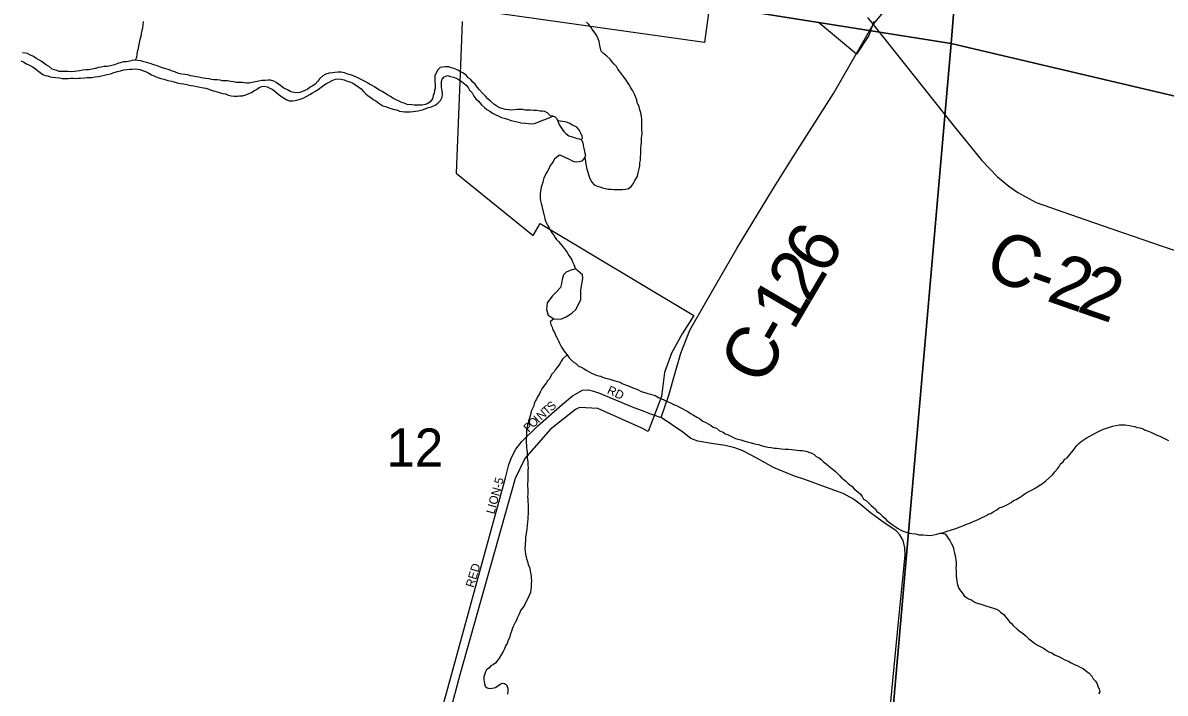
# Model space of a CAD drawing. Extents: x 0 to 1064, y 0 to 440.
# Drawn here: x 222.52 to 242.61, y 347.01 to 358.79 of the extents above; entities that cross this region are included whole.
import ezdxf

# ---------------------------------------------------------------- set-up
doc = ezdxf.new("R2010")
doc.units = 0
for name, color, linetype in [('GM_X_City_Street', 7, 'Continuous'), ('GM_X_City_Street_Text', 7, 'Continuous'), ('GM_X_Corporation', 7, 'Continuous'), ('GM_X_County_Road', 7, 'Continuous'), ('GM_X_County_Road_Text', 7, 'Continuous'), ('GM_X_Minor_River', 7, 'Continuous'), ('GM_X_Section', 7, 'Continuous'), ('GM_X_Section_Text', 7, 'Continuous'), ('GM_X_Township_Road', 7, 'Continuous')]:
    doc.layers.add(name, color=color, linetype=linetype)

msp = doc.modelspace()

# ---------------------------------------------------------------- linework, layer by layer
at = {"layer": 'GM_X_City_Street'}
msp.add_lwpolyline([(228.14, 343.481), (228.214, 343.481), (228.704, 343.485), (228.729, 343.958), (228.846, 344.314), (229.332, 345.449), (229.872, 346.647), (230.056, 347.329), (231.005, 350.792), (231.068, 351.025), (231.12, 351.163), (231.19, 351.293), (231.296, 351.428), (231.578, 351.703), (232.002, 352.08), (232.185, 352.233), (232.363, 352.33), (232.465, 352.339), (232.554, 352.317), (232.662, 352.279), (233.236, 352.039), (233.44, 351.965), (233.559, 351.915), (233.593, 351.903)], dxfattribs=at)
at = {"layer": 'GM_X_Corporation'}
for points in [[(234.59, 359.047), (234.505, 358.444), (230.547, 359)], [(230.244, 358.816), (230.226, 358.343), (230.142, 356.145), (231.492, 355.052), (231.618, 355.263), (234.317, 353.642), (234.113, 353.325), (233.928, 352.983), (233.803, 352.64), (233.75, 352.221), (233.517, 351.606), (233.392, 351.673), (232.629, 352.011), (232.307, 352.026), (232.236, 351.995), (231.791, 351.641), (231.345, 351.13), (231.177, 350.782), (230.207, 347.329), (230.023, 346.647)], [(237.482, 358.816), (237.396, 358.569), (237.182, 358.237), (236.514, 358.794)]]:
    msp.add_lwpolyline(points, dxfattribs=at)
at = {"layer": 'GM_X_County_Road'}
for points in [[(233.748, 351.85), (233.88, 352.245), (233.991, 352.635), (234.092, 352.985), (234.248, 353.385), (234.525, 353.87), (235.075, 354.82), (235.703, 355.855), (236.024, 356.37), (236.773, 357.55), (237.475, 358.761)], [(237.373, 358.883), (237.475, 358.761), (238.904, 356.964), (239.382, 356.367), (239.661, 356.085), (239.861, 355.92), (240.018, 355.81), (240.34, 355.629), (241.331, 355.286), (242.556, 354.866), (243.413, 354.58)], [(237.614, 345.091), (237.912, 348.203), (238.016, 349.257), (238.035, 349.436), (238.03, 349.559), (237.998, 349.689), (237.941, 349.79), (237.875, 349.859), (237.766, 349.936), (237.669, 350.001), (237.553, 350.08), (237.425, 350.178), (237.246, 350.326), (237.127, 350.414), (236.945, 350.513), (236.651, 350.623), (236.271, 350.76), (236.092, 350.823), (235.891, 350.9), (235.718, 350.975), (235.428, 351.137), (235.183, 351.266), (235.041, 351.321), (234.871, 351.359), (234.663, 351.388), (234.388, 351.434), (234.266, 351.481), (234.129, 351.592), (233.748, 351.85)]]:
    msp.add_lwpolyline(points, dxfattribs=at)
at = {"layer": 'GM_X_Minor_River'}
for points in [[(224.637, 358.812), (224.629, 358.757), (224.622, 358.696), (224.615, 358.654), (224.601, 358.6), (224.594, 358.551), (224.58, 358.497), (224.566, 358.436), (224.553, 358.388), (224.546, 358.333), (224.532, 358.279), (224.525, 358.237), (224.517, 358.182), (224.498, 358.134)], [(232.401, 356.428), (232.428, 356.275), (232.438, 356.22), (232.455, 356.165), (232.466, 356.122), (232.483, 356.073), (232.5, 356.03), (232.524, 355.987), (232.565, 355.943), (232.619, 355.918), (232.668, 355.904), (232.716, 355.891), (232.758, 355.878), (232.818, 355.864), (232.867, 355.863), (232.91, 355.862), (232.976, 355.86), (233.025, 355.859), (233.068, 355.858), (233.123, 355.868), (233.172, 355.879), (233.215, 355.915), (233.253, 355.962), (233.284, 356.016), (233.323, 356.082), (233.336, 356.125), (233.349, 356.179), (233.357, 356.221), (233.37, 356.276), (233.372, 356.331), (233.379, 356.373), (233.38, 356.434), (233.388, 356.482), (233.389, 356.531), (233.39, 356.585), (233.391, 356.634), (233.399, 356.695), (233.401, 356.768), (233.409, 356.84), (233.405, 356.926), (233.407, 357.005), (233.403, 357.096), (233.398, 357.145), (233.388, 357.206), (233.371, 357.261), (233.36, 357.316), (233.326, 357.39), (233.315, 357.433), (233.297, 357.476), (233.281, 357.525), (233.246, 357.593), (233.211, 357.648), (233.176, 357.71), (233.129, 357.784), (233.082, 357.846), (233.029, 357.914), (232.982, 357.976), (232.959, 358.02), (232.917, 358.063), (232.876, 358.113), (232.841, 358.156), (232.787, 358.206), (232.734, 358.25), (232.692, 358.294), (232.681, 358.337), (232.664, 358.392), (232.654, 358.459), (232.637, 358.508), (232.614, 358.563), (232.585, 358.607), (232.543, 358.663), (232.514, 358.706), (232.473, 358.762), (232.431, 358.799)], [(224.192, 358.075), (224.131, 358.052), (224.064, 358.035), (224.003, 358.025), (223.948, 358.02), (223.899, 358.009), (223.85, 358.004), (223.801, 357.987), (223.74, 357.977), (223.679, 357.966), (223.63, 357.961), (223.575, 357.956), (223.52, 357.946), (223.471, 357.941), (223.429, 357.936), (223.38, 357.931), (223.319, 357.932), (223.258, 357.934), (223.216, 357.935), (223.161, 357.936), (223.119, 357.949), (223.077, 357.963), (223.035, 357.976), (222.981, 358.02), (222.939, 358.045), (222.891, 358.083), (222.844, 358.115), (222.802, 358.14), (222.748, 358.166), (222.706, 358.197), (222.646, 358.229), (222.604, 358.248), (222.561, 358.255), (222.513, 358.263)], [(222.485, 358.124), (222.539, 358.098), (222.587, 358.072), (222.635, 358.047), (222.689, 358.015), (222.737, 357.989), (222.779, 357.952), (222.826, 357.914), (222.874, 357.883), (222.916, 357.863), (222.959, 357.856), (223.001, 357.843), (223.043, 357.836), (223.098, 357.828), (223.164, 357.821), (223.213, 357.813), (223.268, 357.812), (223.316, 357.811), (223.359, 357.816), (223.407, 357.815), (223.45, 357.813), (223.493, 357.818), (223.535, 357.817), (223.602, 357.822), (223.651, 357.827), (223.694, 357.826), (223.736, 357.831), (223.785, 357.842), (223.846, 357.846), (223.901, 357.857), (223.956, 357.868), (224.005, 357.879), (224.066, 357.895), (224.121, 357.918), (224.183, 357.935), (224.238, 357.946), (224.299, 357.963), (224.348, 357.967), (224.403, 357.978), (224.445, 357.977), (224.494, 357.982), (224.536, 357.975), (224.585, 357.968), (224.627, 357.954), (224.675, 357.935), (224.735, 357.903), (224.783, 357.877), (224.843, 357.852), (224.897, 357.826), (224.946, 357.813), (225, 357.799), (225.073, 357.779), (225.133, 357.765), (225.175, 357.752)], [(229.281, 357.357), (229.227, 357.377), (229.179, 357.39), (229.137, 357.41), (229.083, 357.435), (229.029, 357.467), (228.987, 357.492), (228.933, 357.524), (228.885, 357.556), (228.837, 357.581), (228.795, 357.607), (228.748, 357.638), (228.706, 357.664), (228.664, 357.689), (228.622, 357.708), (228.58, 357.734), (228.538, 357.759), (228.484, 357.785), (228.436, 357.81), (228.388, 357.836), (228.346, 357.855), (228.297, 357.869), (228.237, 357.888), (228.177, 357.908), (228.116, 357.922), (228.062, 357.923), (228.007, 357.918), (227.964, 357.913), (227.909, 357.903), (227.848, 357.886), (227.798, 357.857), (227.743, 357.809), (227.705, 357.762), (227.661, 357.714), (227.618, 357.685), (227.574, 357.656), (227.531, 357.626), (227.482, 357.603), (227.439, 357.58), (227.39, 357.563), (227.335, 357.558), (227.286, 357.565), (227.232, 357.579), (227.172, 357.611), (227.112, 357.643), (227.058, 357.681), (227.017, 357.712), (226.975, 357.743), (226.933, 357.763), (226.878, 357.782), (226.836, 357.783), (226.781, 357.779), (226.726, 357.774), (226.671, 357.763), (226.61, 357.753), (226.555, 357.742), (226.494, 357.731), (226.452, 357.732), (226.385, 357.74), (226.318, 357.742), (226.269, 357.743), (226.227, 357.75), (226.179, 357.757), (226.118, 357.771), (226.076, 357.772), (226.033, 357.773), (225.991, 357.78), (225.936, 357.788), (225.881, 357.789), (225.839, 357.796), (225.797, 357.803), (225.736, 357.811), (225.694, 357.818), (225.639, 357.826), (225.573, 357.839), (225.512, 357.853), (225.47, 357.86), (225.422, 357.874), (225.367, 357.881), (225.319, 357.888), (225.258, 357.902), (225.192, 357.928), (225.15, 357.941), (225.077, 357.967), (225.035, 357.981), (224.993, 357.994), (224.939, 358.013), (224.884, 358.033), (224.824, 358.053), (224.758, 358.073), (224.716, 358.086), (224.649, 358.106), (224.595, 358.119), (224.54, 358.127), (224.498, 358.134), (224.443, 358.129), (224.4, 358.118), (224.345, 358.107), (224.29, 358.103), (224.248, 358.092), (224.192, 358.075)], [(231.794, 357.161), (231.752, 357.204), (231.698, 357.23), (231.656, 357.237), (231.613, 357.238), (231.559, 357.246), (231.504, 357.247), (231.449, 357.254), (231.395, 357.256), (231.352, 357.257), (231.31, 357.264), (231.261, 357.265), (231.213, 357.266), (231.164, 357.262), (231.121, 357.257), (231.06, 357.258), (231.006, 357.266), (230.964, 357.279), (230.909, 357.298), (230.855, 357.324), (230.802, 357.362), (230.742, 357.412), (230.695, 357.456), (230.659, 357.499), (230.606, 357.555), (230.553, 357.611), (230.511, 357.661), (230.476, 357.711), (230.435, 357.748), (230.393, 357.798), (230.351, 357.823), (230.316, 357.867), (230.256, 357.911), (230.208, 357.936), (230.16, 357.962), (230.1, 357.988), (230.052, 358.001), (230.01, 358.014), (229.955, 358.016), (229.9, 358.011), (229.857, 358.006), (229.82, 357.964), (229.788, 357.91), (229.768, 357.856), (229.767, 357.795), (229.766, 357.753), (229.771, 357.698), (229.769, 357.643), (229.762, 357.601), (229.755, 357.552), (229.735, 357.51), (229.722, 357.456), (229.684, 357.402), (229.641, 357.373), (229.598, 357.356), (229.543, 357.345), (229.5, 357.34), (229.457, 357.341), (229.403, 357.342), (229.36, 357.349), (229.281, 357.357)], [(225.175, 357.752), (225.236, 357.738), (225.29, 357.725), (225.351, 357.717), (225.429, 357.697), (225.472, 357.69), (225.526, 357.682), (225.58, 357.669), (225.635, 357.661), (225.695, 357.648), (225.738, 357.641), (225.792, 357.621), (225.834, 357.608), (225.895, 357.588), (225.943, 357.575), (225.997, 357.561), (226.039, 357.548), (226.082, 357.541), (226.13, 357.521), (226.184, 357.508), (226.239, 357.5), (226.287, 357.499), (226.33, 357.504), (226.385, 357.509), (226.44, 357.526), (226.495, 357.549), (226.539, 357.566), (226.582, 357.595), (226.631, 357.618), (226.675, 357.654), (226.724, 357.671), (226.766, 357.676), (226.815, 357.662), (226.863, 357.643), (226.905, 357.624), (226.952, 357.586), (227, 357.548), (227.054, 357.504), (227.102, 357.473), (227.161, 357.435), (227.204, 357.421), (227.264, 357.42), (227.307, 357.425), (227.356, 357.436), (227.399, 357.447), (227.46, 357.47), (227.516, 357.499), (227.565, 357.528), (227.614, 357.557), (227.658, 357.58), (227.713, 357.616), (227.769, 357.657), (227.813, 357.692), (227.862, 357.721), (227.905, 357.745), (227.961, 357.774), (228.016, 357.797), (228.071, 357.807), (228.113, 357.8), (228.168, 357.787), (228.222, 357.767), (228.27, 357.754), (228.324, 357.728), (228.372, 357.702), (228.426, 357.659), (228.468, 357.627), (228.509, 357.583), (228.55, 357.54), (228.592, 357.508), (228.64, 357.477), (228.682, 357.445), (228.73, 357.42), (228.783, 357.376), (228.849, 357.332), (228.897, 357.318), (228.946, 357.299), (228.994, 357.285), (229.054, 357.266), (229.097, 357.259), (229.145, 357.239), (229.193, 357.232), (229.236, 357.225), (229.284, 357.223), (229.327, 357.228), (229.382, 357.233), (229.424, 357.238), (229.473, 357.243), (229.522, 357.254), (229.565, 357.265), (229.608, 357.282), (229.651, 357.299), (229.706, 357.316), (229.78, 357.351), (229.823, 357.386), (229.867, 357.422), (229.893, 357.482), (229.9, 357.543), (229.896, 357.597), (229.885, 357.652), (229.88, 357.707), (229.881, 357.756)], [(229.881, 357.756), (229.895, 357.798), (229.932, 357.84), (229.988, 357.863), (230.042, 357.849), (230.096, 357.836), (230.138, 357.816), (230.192, 357.785), (230.234, 357.759), (230.276, 357.728), (230.318, 357.696), (230.353, 357.653), (230.376, 357.604), (230.424, 357.56), (230.452, 357.498), (230.488, 357.455), (230.535, 357.411), (230.588, 357.349), (230.636, 357.299), (230.678, 357.268), (230.732, 357.236), (230.779, 357.204), (230.827, 357.179), (230.893, 357.147), (230.936, 357.127), (230.984, 357.114), (231.044, 357.094), (231.11, 357.074), (231.183, 357.054), (231.237, 357.041), (231.28, 357.034), (231.359, 357.026), (231.413, 357.018), (231.462, 357.017), (231.516, 357.022), (231.844, 357.15)], [(231.844, 357.15), (231.801, 357.157), (231.794, 357.161)], [(231.844, 357.15), (231.88, 357.137), (231.901, 357.117), (231.931, 357.066)], [(231.931, 357.066), (231.942, 357.029), (231.96, 356.992), (231.983, 356.955), (232.006, 356.918), (232.036, 356.881), (232.071, 356.844), (232.119, 356.806), (232.161, 356.793), (232.197, 356.78), (232.234, 356.766), (232.27, 356.759), (232.306, 356.752), (232.338, 356.738)], [(232.338, 356.738), (232.361, 356.763), (232.356, 356.8), (232.339, 356.837), (232.321, 356.874), (232.298, 356.917), (232.263, 356.954), (232.227, 356.973), (232.179, 356.993), (232.137, 357.018), (232.101, 357.037), (232.052, 357.051), (231.931, 357.066)], [(232.338, 356.738), (232.365, 356.684), (232.376, 356.641), (232.381, 356.605), (232.392, 356.556), (232.403, 356.501), (232.414, 356.464), (232.401, 356.428), (232.382, 356.392), (232.351, 356.356), (232.302, 356.345), (232.259, 356.34), (232.223, 356.347), (232.187, 356.36), (232.145, 356.379), (232.109, 356.399), (232.067, 356.418), (232.031, 356.437), (231.982, 356.456), (231.946, 356.457), (231.909, 356.428), (231.871, 356.392), (231.846, 356.35), (231.821, 356.315), (231.795, 356.279), (231.77, 356.225), (231.744, 356.183), (231.725, 356.147), (231.706, 356.105), (231.68, 356.063), (231.673, 356.02), (231.666, 355.984), (231.647, 355.936), (231.634, 355.9), (231.627, 355.863), (231.626, 355.827), (231.619, 355.784), (231.618, 355.742), (231.616, 355.699), (231.622, 355.663), (231.633, 355.614), (231.644, 355.577), (231.655, 355.54), (231.666, 355.503), (231.671, 355.467), (231.682, 355.424), (231.693, 355.381), (231.699, 355.345), (231.71, 355.308), (231.727, 355.271), (231.744, 355.234), (231.774, 355.184), (231.791, 355.148), (231.82, 355.098), (231.849, 355.061), (231.873, 355.024), (231.902, 354.981), (231.938, 354.943), (231.973, 354.906), (232.003, 354.869), (232.038, 354.825), (232.067, 354.788), (232.097, 354.739), (232.12, 354.701), (232.149, 354.658), (232.173, 354.621), (232.19, 354.578), (232.207, 354.541), (232.237, 354.465)], [(232.237, 354.465), (232.146, 354.436), (232.072, 354.408), (232.029, 354.36), (232.002, 354.275), (231.995, 354.209), (231.975, 354.136), (231.919, 354.07), (231.882, 354.035), (231.832, 353.993), (231.738, 353.868), (231.729, 353.752), (231.757, 353.648), (231.859, 353.585), (231.981, 353.583), (232.073, 353.623), (232.177, 353.688), (232.252, 353.759)], [(232.252, 353.759), (232.335, 353.927), (232.332, 354.098), (232.367, 354.298), (232.362, 354.359), (232.237, 354.465)], [(231.859, 353.585), (231.792, 353.536), (231.803, 353.487), (231.826, 353.438), (231.843, 353.395), (231.872, 353.345), (231.895, 353.29), (231.919, 353.247), (231.936, 353.21), (231.953, 353.173), (231.97, 353.136), (231.994, 353.087), (232.029, 353.037), (232.058, 352.994), (232.093, 352.951), (232.129, 352.901), (232.164, 352.864), (232.2, 352.832), (232.236, 352.807), (232.289, 352.757), (232.325, 352.744), (232.385, 352.712), (232.427, 352.681), (232.481, 352.655), (232.523, 352.63), (232.565, 352.616), (232.601, 352.597), (232.643, 352.584), (232.68, 352.577), (232.716, 352.558), (232.764, 352.544), (232.824, 352.531), (232.897, 352.511), (232.951, 352.491), (233.024, 352.471), (233.06, 352.452), (233.102, 352.433), (233.138, 352.42), (233.18, 352.4), (233.246, 352.374), (233.318, 352.348), (233.355, 352.335), (233.396, 352.31), (233.457, 352.29), (233.511, 352.276), (233.559, 352.263), (233.596, 352.25), (233.638, 352.237), (233.71, 352.198), (233.794, 352.16), (233.866, 352.128), (233.908, 352.108), (233.962, 352.083), (234.016, 352.063), (234.07, 352.031), (234.124, 352.006), (234.166, 351.98), (234.214, 351.955), (234.262, 351.923), (234.316, 351.891), (234.382, 351.853), (234.418, 351.834), (234.478, 351.79), (234.532, 351.764), (234.574, 351.739), (234.622, 351.713), (234.657, 351.682), (234.718, 351.662), (234.771, 351.618), (234.837, 351.593), (234.873, 351.567), (234.909, 351.554), (234.945, 351.535), (234.993, 351.51), (235.053, 351.484), (235.096, 351.47), (235.144, 351.457), (235.198, 351.444), (235.259, 351.424), (235.307, 351.41), (235.367, 351.397), (235.416, 351.383), (235.458, 351.376), (235.506, 351.357), (235.567, 351.343), (235.621, 351.33), (235.682, 351.322), (235.736, 351.315), (235.773, 351.314), (235.815, 351.307), (235.864, 351.299), (235.924, 351.298), (235.985, 351.296), (236.04, 351.289), (236.088, 351.281), (236.137, 351.28), (236.179, 351.273), (236.222, 351.272), (236.264, 351.265)], [(232.093, 352.951), (232.013, 352.88), (231.987, 352.844), (231.968, 352.808), (231.943, 352.772), (231.911, 352.724), (231.88, 352.688), (231.861, 352.652), (231.823, 352.611), (231.798, 352.575), (231.785, 352.539), (231.747, 352.497), (231.722, 352.455), (231.678, 352.395), (231.646, 352.354), (231.615, 352.3), (231.601, 352.257), (231.57, 352.216), (231.551, 352.173), (231.531, 352.137), (231.512, 352.095), (231.505, 352.059), (231.48, 352.011), (231.46, 351.963), (231.453, 351.92), (231.44, 351.884), (231.427, 351.842), (231.413, 351.794), (231.406, 351.757), (231.393, 351.721), (231.386, 351.667), (231.379, 351.63), (231.378, 351.588), (231.376, 351.533), (231.374, 351.454), (231.373, 351.412), (231.378, 351.357), (231.377, 351.32), (231.382, 351.284), (231.387, 351.241), (231.386, 351.192), (231.391, 351.144), (231.396, 351.107), (231.401, 351.07), (231.399, 351.016), (231.404, 350.967), (231.403, 350.924), (231.402, 350.882), (231.401, 350.845), (231.4, 350.797), (231.398, 350.736), (231.397, 350.687), (231.396, 350.639), (231.401, 350.596), (231.4, 350.56), (231.398, 350.505), (231.397, 350.456), (231.402, 350.414), (231.401, 350.371), (231.406, 350.322), (231.404, 350.261), (231.409, 350.207), (231.408, 350.158), (231.401, 350.109), (231.4, 350.073), (231.392, 350.012), (231.39, 349.952), (231.383, 349.897), (231.376, 349.849), (231.368, 349.782), (231.361, 349.74), (231.359, 349.685), (231.352, 349.642), (231.351, 349.6), (231.35, 349.551), (231.354, 349.496), (231.359, 349.448), (231.37, 349.399), (231.381, 349.356), (231.392, 349.319), (231.409, 349.27), (231.432, 349.215), (231.443, 349.16), (231.448, 349.117), (231.459, 349.068), (231.458, 349.032), (231.463, 348.983), (231.462, 348.928), (231.46, 348.88), (231.453, 348.831), (231.446, 348.777), (231.426, 348.722), (231.4, 348.668), (231.369, 348.62), (231.349, 348.566), (231.317, 348.518), (231.273, 348.459), (231.26, 348.422), (231.241, 348.38), (231.215, 348.326), (231.202, 348.29)], [(240.813, 351.072), (240.845, 351.12), (240.882, 351.143), (240.926, 351.197), (240.964, 351.245), (241.007, 351.298), (241.051, 351.352), (241.089, 351.394), (241.132, 351.429), (241.182, 351.464), (241.238, 351.499), (241.293, 351.528), (241.348, 351.557), (241.41, 351.592), (241.472, 351.621), (241.521, 351.644), (241.576, 351.667), (241.631, 351.684), (241.687, 351.701), (241.742, 351.712), (241.803, 351.722), (241.857, 351.721), (241.906, 351.72), (241.979, 351.712), (242.033, 351.698), (242.075, 351.691), (242.112, 351.678), (242.16, 351.671), (242.22, 351.651), (242.256, 351.632), (242.299, 351.619), (242.353, 351.593), (242.413, 351.567), (242.449, 351.548), (242.485, 351.535), (242.527, 351.516), (242.563, 351.503), (242.599, 351.483), (242.665, 351.445)], [(236.264, 351.265), (236.312, 351.252), (236.361, 351.238), (236.397, 351.225), (236.433, 351.2), (236.468, 351.169), (236.522, 351.143), (236.558, 351.112), (236.6, 351.074), (236.647, 351.036), (236.689, 351.005), (236.731, 350.967), (236.772, 350.936), (236.808, 350.905), (236.849, 350.861), (236.885, 350.824), (236.921, 350.786), (236.956, 350.761), (236.992, 350.73), (237.028, 350.698), (237.063, 350.667), (237.105, 350.636), (237.141, 350.598), (237.176, 350.567), (237.212, 350.542), (237.248, 350.504), (237.277, 350.461), (237.306, 350.418), (237.354, 350.386), (237.402, 350.342), (237.437, 350.305), (237.473, 350.274), (237.515, 350.242), (237.538, 350.199), (237.586, 350.168), (237.633, 350.124), (237.681, 350.08), (237.716, 350.043), (237.758, 350.005), (237.806, 349.973), (237.842, 349.948), (237.877, 349.923), (237.919, 349.892), (237.961, 349.872), (238.003, 349.853), (238.07, 349.833), (238.112, 349.82), (238.154, 349.813), (238.215, 349.805), (238.281, 349.791), (238.354, 349.789), (238.409, 349.782), (238.476, 349.78), (238.537, 349.791), (238.592, 349.802), (238.653, 349.818), (238.69, 349.824), (238.757, 349.846), (238.794, 349.858), (238.831, 349.869), (238.867, 349.88), (238.91, 349.897), (238.947, 349.908), (238.984, 349.926), (239.052, 349.948), (239.088, 349.966), (239.131, 349.983), (239.174, 349.994), (239.211, 350.011), (239.248, 350.029), (239.322, 350.057), (239.39, 350.092), (239.433, 350.109), (239.47, 350.133), (239.507, 350.156), (239.544, 350.167), (239.581, 350.191), (239.649, 350.231), (239.686, 350.261), (239.747, 350.284), (239.79, 350.301), (239.833, 350.324), (239.901, 350.359), (239.939, 350.394), (239.988, 350.412), (240.049, 350.446), (240.099, 350.482), (240.148, 350.517), (240.198, 350.546), (240.259, 350.575), (240.333, 350.616), (240.395, 350.657), (240.451, 350.692), (240.507, 350.739), (240.569, 350.792), (240.625, 350.846), (240.669, 350.899), (240.713, 350.947), (240.744, 350.989), (240.77, 351.037), (240.813, 351.072)], [(238.653, 349.818), (238.738, 349.804), (238.767, 349.767), (238.791, 349.73), (238.82, 349.687), (238.843, 349.643), (238.866, 349.6), (238.883, 349.557), (238.894, 349.514), (238.905, 349.466), (238.916, 349.423), (238.921, 349.38), (238.927, 349.343), (238.932, 349.301), (238.93, 349.252), (238.929, 349.203), (238.934, 349.155), (238.933, 349.112), (238.932, 349.063), (238.937, 349.021), (238.942, 348.978), (238.953, 348.935), (238.964, 348.898), (238.975, 348.856), (239.01, 348.806), (239.046, 348.763), (239.075, 348.719), (239.117, 348.688), (239.152, 348.663), (239.189, 348.65), (239.26, 348.605), (239.302, 348.586), (239.369, 348.572), (239.417, 348.553), (239.453, 348.54), (239.55, 348.513), (239.592, 348.5), (239.64, 348.48), (239.676, 348.467), (239.712, 348.43), (239.772, 348.386), (239.801, 348.348), (239.836, 348.305), (239.872, 348.262), (239.907, 348.23), (239.937, 348.193), (240.008, 348.13), (240.056, 348.087), (240.116, 348.049), (240.163, 348.005), (240.211, 347.961), (240.258, 347.923), (240.312, 347.886), (240.36, 347.848), (240.468, 347.797), (240.51, 347.765), (240.564, 347.733), (240.612, 347.714), (240.66, 347.682), (240.708, 347.663), (240.75, 347.644), (240.804, 347.618), (240.846, 347.592), (240.906, 347.567), (240.954, 347.541), (240.99, 347.522), (241.026, 347.503), (241.062, 347.49), (241.104, 347.47), (241.164, 347.439), (241.2, 347.413), (241.236, 347.382), (241.271, 347.357), (241.319, 347.307), (241.342, 347.258), (241.383, 347.214), (241.413, 347.171), (241.424, 347.128), (241.447, 347.079), (241.458, 347.03), (241.438, 346.994)], [(231.202, 348.29), (231.177, 348.248), (231.157, 348.2), (231.138, 348.164), (231.125, 348.128), (231.105, 348.08), (231.092, 348.031), (231.078, 347.977), (231.053, 347.935), (231.04, 347.881), (231.008, 347.839), (230.988, 347.785), (230.969, 347.736), (230.937, 347.689), (230.899, 347.623), (230.861, 347.575), (230.836, 347.539), (230.799, 347.51), (230.75, 347.486), (230.712, 347.445), (230.675, 347.415), (230.656, 347.379), (230.643, 347.343), (230.629, 347.295), (230.628, 347.246), (230.633, 347.21), (230.638, 347.167), (230.649, 347.13), (230.685, 347.099), (230.733, 347.085), (230.776, 347.091), (230.831, 347.107), (230.875, 347.137), (230.912, 347.166), (230.955, 347.183), (230.991, 347.176), (231.027, 347.151), (231.05, 347.096), (231.049, 347.047), (231.041, 346.987)]]:
    msp.add_lwpolyline(points, dxfattribs=at)
at = {"layer": 'GM_X_Section'}
for points in [[(223.805, 378.004), (240.217, 375.582), (238.842, 358.429), (222.155, 361.074)], [(240.217, 375.582), (256.378, 370.759), (255.034, 354.618), (238.842, 358.429)], [(222.155, 361.074), (238.842, 358.429), (237.414, 342.046), (220.661, 344.384)], [(238.842, 358.429), (255.034, 354.618), (253.585, 338.375), (237.414, 342.046)]]:
    msp.add_lwpolyline(points, close=True, dxfattribs=at)
at = {"layer": 'GM_X_Township_Road'}
for points in [[(237.475, 358.761), (237.832, 359.193), (238.181, 359.7), (238.476, 360.1), (238.704, 360.392), (238.887, 360.637), (238.987, 360.92), (239.094, 361.909), (239.237, 362.223), (239.631, 362.575), (239.885, 362.757), (240.16, 363.012), (241.556, 364.745), (242.706, 366.227)], [(233.593, 351.903), (233.748, 351.85)]]:
    msp.add_lwpolyline(points, dxfattribs=at)

# ---------------------------------------------------------------- texts
at = {"layer": 'GM_X_City_Street_Text'}
for s, height, rotation, p in [('RD', 0.1515, 334.7927, (232.782, 352.282)), ('S', 0.152, 41.461, (231.815, 351.953)), ('N', 0.152, 41.521, (231.635, 351.794)), ('T', 0.152, 41.502, (231.735, 351.882)), ('P', 0.152, 44.9614, (231.416, 351.583)), ('O', 0.152, 43.9645, (231.491, 351.658)), ('I', 0.152, 41.9677, (231.586, 351.749)), ('LION-5', 0.1515, 74.7432, (230.809, 350.144)), ('RED', 0.1515, 73.4896, (230.449, 348.851))]:
    msp.add_text(s, height=height, rotation=rotation, dxfattribs=at).set_placement(p)
at = {"layer": 'GM_X_County_Road_Text'}
for s, rotation, p in [('6', 59.4191, (236.635, 354.323)), ('C', 335.7205, (239.382, 354.376)), ('2', 59.4521, (236.351, 353.841)), ('2', 340.8285, (240.496, 353.911)), ('-', 340.4528, (240.138, 354.038)), ('2', 341.0446, (241.029, 353.726)), ('1', 59.6387, (236.068, 353.358)), ('-', 60.1796, (235.883, 353.036)), ('C', 62.7402, (235.547, 352.382))]:
    msp.add_text(s, height=0.909, rotation=rotation, dxfattribs=at).set_placement(p)
at = {"layer": 'GM_X_Section_Text'}
msp.add_text('12', height=0.6697, rotation=0, dxfattribs=at).set_placement((228.916, 350.989))

doc.saveas('drawing.dxf')
